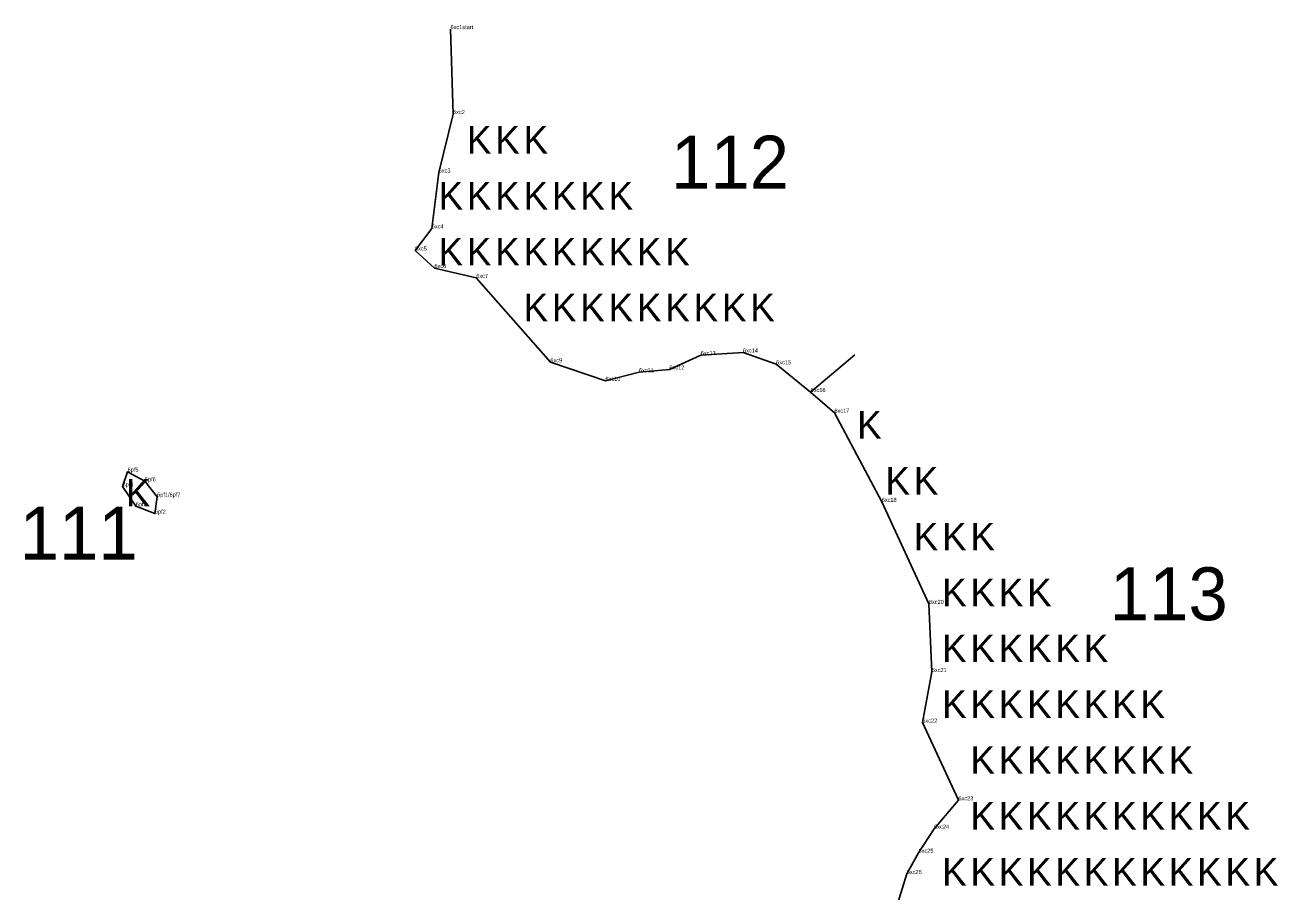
# Model space of a CAD drawing. Extents: x 2072529 to 2268812, y 436423 to 470008.
# Drawn here: x 2146872 to 2148419, y 443354 to 444425 of the extents above; entities that cross this region are included whole.
import ezdxf

# ---------------------------------------------------------------- set-up
doc = ezdxf.new("R2010")
doc.units = 0
for name, color, linetype in [('Old_Level_20', 7, 'Continuous'), ('Old_Level_52', 7, 'Continuous'), ('Old_Level_55', 7, 'Continuous'), ('Old_Level_60', 7, 'Continuous'), ('Old_Level_62', 7, 'Continuous')]:
    doc.layers.add(name, color=color, linetype=linetype)

msp = doc.modelspace()

# ---------------------------------------------------------------- linework, layer by layer
at = {"layer": 'Old_Level_20'}
for p, q in [((2147397.088, 444419.12), (2147397.088, 444419.12)), ((2147400.212, 444314.696), (2147400.212, 444314.696)), ((2147382.493, 444242.458), (2147382.493, 444242.458)), ((2147374.034, 444173.518), (2147374.034, 444173.518)), ((2147353.28, 444146.185), (2147353.28, 444146.185)), ((2147377.23, 444124.52), (2147377.23, 444124.52)), ((2147428.964, 444112.306), (2147428.964, 444112.306)), ((2147706.19, 444016.906), (2147706.19, 444016.906)), ((2147758.42, 444020.168), (2147758.42, 444020.168)), ((2147520.449, 444008.035), (2147520.449, 444008.035)), ((2147667.525, 443999.209), (2147667.525, 443999.209)), ((2147799.3, 444005.578), (2147799.3, 444005.578)), ((2147588.514, 443985.113), (2147588.514, 443985.113)), ((2147630.042, 443995.829), (2147630.042, 443995.829)), ((2146998.241, 443872.926), (2146998.241, 443872.926)), ((2147019.623, 443861.038), (2147019.623, 443861.038)), ((2146992.06, 443854.757), (2146992.06, 443854.757)), ((2147008.297, 443830.241), (2147008.297, 443830.241)), ((2147034.752, 443842.04), (2147034.752, 443842.04)), ((2147929.691, 443835.654), (2147929.691, 443835.654)), ((2147032.03, 443821.117), (2147032.03, 443821.117)), ((2147987.927, 443709.621), (2147987.927, 443709.621)), ((2147991.541, 443625.546), (2147991.541, 443625.546)), ((2147979.876, 443562.959), (2147979.876, 443562.959)), ((2148024.488, 443467.046), (2148024.488, 443467.046)), ((2147994.5, 443431.951), (2147994.5, 443431.951)), ((2147975.159, 443402.197), (2147975.159, 443402.197)), ((2147960.671, 443376.035), (2147960.671, 443376.035))]:
    msp.add_line(p, q, dxfattribs=at)
msp.add_lwpolyline([(2147841.911, 443971.271), (2147841.911, 443971.271)], dxfattribs=at)
at = {"layer": 'Old_Level_52'}
for points in [[(2147397.087, 444419.548), (2147400.212, 444314.696), (2147382.493, 444242.458), (2147374.034, 444173.518), (2147353.28, 444146.185), (2147377.23, 444124.52), (2147428.964, 444112.306), (2147520.449, 444008.035), (2147588.514, 443985.113), (2147630.042, 443995.829), (2147667.525, 443999.209), (2147706.19, 444016.906), (2147758.42, 444020.168), (2147799.3, 444005.578), (2147841.911, 443971.271)], [(2147841.911, 443971.271), (2147896.501, 444017.095)], [(2147947.97, 443334.828), (2147960.671, 443376.035), (2147975.159, 443402.197), (2147994.5, 443431.951), (2148024.488, 443467.046), (2147979.876, 443562.959), (2147991.541, 443625.546), (2147987.927, 443709.621), (2147929.691, 443835.654), (2147871.258, 443945.772), (2147841.911, 443971.271)]]:
    msp.add_lwpolyline(points, dxfattribs=at)
msp.add_lwpolyline([(2147034.752, 443842.04), (2147019.623, 443861.038), (2146998.241, 443872.926), (2146992.06, 443854.757), (2147008.297, 443830.241), (2147032.03, 443821.117)], close=True, dxfattribs=at)

# ---------------------------------------------------------------- texts
at = {"layer": 'Old_Level_55'}
for p in [(2147417.272, 444265.761), (2147452.272, 444265.761), (2147487.272, 444265.761), (2147382.272, 444196.761), (2147417.272, 444196.761), (2147452.272, 444196.761), (2147487.272, 444196.761), (2147522.272, 444196.761), (2147557.272, 444196.761), (2147592.272, 444196.761), (2147382.272, 444127.761), (2147417.272, 444127.761), (2147452.272, 444127.761), (2147487.272, 444127.761), (2147522.272, 444127.761), (2147557.272, 444127.761), (2147592.272, 444127.761), (2147627.272, 444127.761), (2147662.272, 444127.761), (2147487.272, 444058.761), (2147522.272, 444058.761), (2147557.272, 444058.761), (2147592.272, 444058.761), (2147627.272, 444058.761), (2147662.272, 444058.761), (2147697.272, 444058.761), (2147732.272, 444058.761), (2147767.272, 444058.761), (2147899.275, 443913.725), (2147934.275, 443844.725), (2147969.275, 443844.725), (2146996.088, 443829.953), (2147969.275, 443775.725), (2148004.275, 443775.725), (2148039.275, 443775.725), (2148004.275, 443706.725), (2148039.275, 443706.725), (2148074.275, 443706.725), (2148109.275, 443706.725), (2148004.275, 443637.725), (2148039.275, 443637.725), (2148074.275, 443637.725), (2148109.275, 443637.725), (2148144.275, 443637.725), (2148179.275, 443637.725), (2148004.275, 443568.725), (2148039.275, 443568.725), (2148074.275, 443568.725), (2148109.275, 443568.725), (2148144.275, 443568.725), (2148179.275, 443568.725), (2148214.275, 443568.725), (2148249.275, 443568.725), (2148039.275, 443499.725), (2148074.275, 443499.725), (2148109.275, 443499.725), (2148144.275, 443499.725), (2148179.275, 443499.725), (2148214.275, 443499.725), (2148249.275, 443499.725), (2148284.275, 443499.725), (2148039.275, 443430.725), (2148074.275, 443430.725), (2148109.275, 443430.725), (2148144.275, 443430.725), (2148179.275, 443430.725), (2148214.275, 443430.725), (2148249.275, 443430.725), (2148284.275, 443430.725), (2148319.275, 443430.725), (2148354.275, 443430.725), (2148004.275, 443361.725), (2148039.275, 443361.725), (2148074.275, 443361.725), (2148109.275, 443361.725), (2148144.275, 443361.725), (2148179.275, 443361.725), (2148214.275, 443361.725), (2148249.275, 443361.725), (2148284.275, 443361.725), (2148319.275, 443361.725), (2148354.275, 443361.725), (2148389.275, 443361.725)]:
    msp.add_text('K', height=34, dxfattribs=at).set_placement(p)
at = {"layer": 'Old_Level_60'}
for s, p in [('6xc1start', (2147397.087, 444419.548)), ('6xc2', (2147400.212, 444314.696)), ('6xc3', (2147382.493, 444242.458)), ('6xc4', (2147374.034, 444173.518)), ('6xc5', (2147353.28, 444146.185)), ('6xc6', (2147377.23, 444124.52)), ('6xc7', (2147428.964, 444112.306)), ('6xc9', (2147520.449, 444008.035)), ('6xc13', (2147706.19, 444016.906)), ('6xc14', (2147758.42, 444020.168)), ('6xc11', (2147630.042, 443995.829)), ('6xc12', (2147667.525, 443999.209)), ('6xc15', (2147799.3, 444005.578)), ('6xc10', (2147588.514, 443985.113)), ('6xc16', (2147841.911, 443971.271)), ('6xc17', (2147871.258, 443945.772)), ('6pf5', (2146998.241, 443872.926)), ('6pf4', (2146992.06, 443854.757)), ('6pf6', (2147019.623, 443861.038)), ('6pf1/6pf7', (2147034.752, 443842.04)), ('6pf3', (2147008.297, 443830.241)), ('6xc18', (2147929.691, 443835.654)), ('6pf2', (2147032.03, 443821.117)), ('6xc20', (2147987.927, 443709.621)), ('6xc21', (2147991.541, 443625.546)), ('6xc22', (2147979.876, 443562.959)), ('6xc23', (2148024.488, 443467.046)), ('6xc24', (2147994.5, 443431.951)), ('6xc25', (2147975.159, 443402.197)), ('6xc26', (2147960.671, 443376.035))]:
    msp.add_text(s, height=5, dxfattribs=at).set_placement(p)
at = {"layer": 'Old_Level_62'}
for s, p in [('112', (2147669.473, 444222.6)), ('111', (2146864.975, 443764.388)), ('113', (2148211.321, 443689.439))]:
    msp.add_text(s, height=65.34, dxfattribs=at).set_placement(p)

doc.saveas('drawing.dxf')
